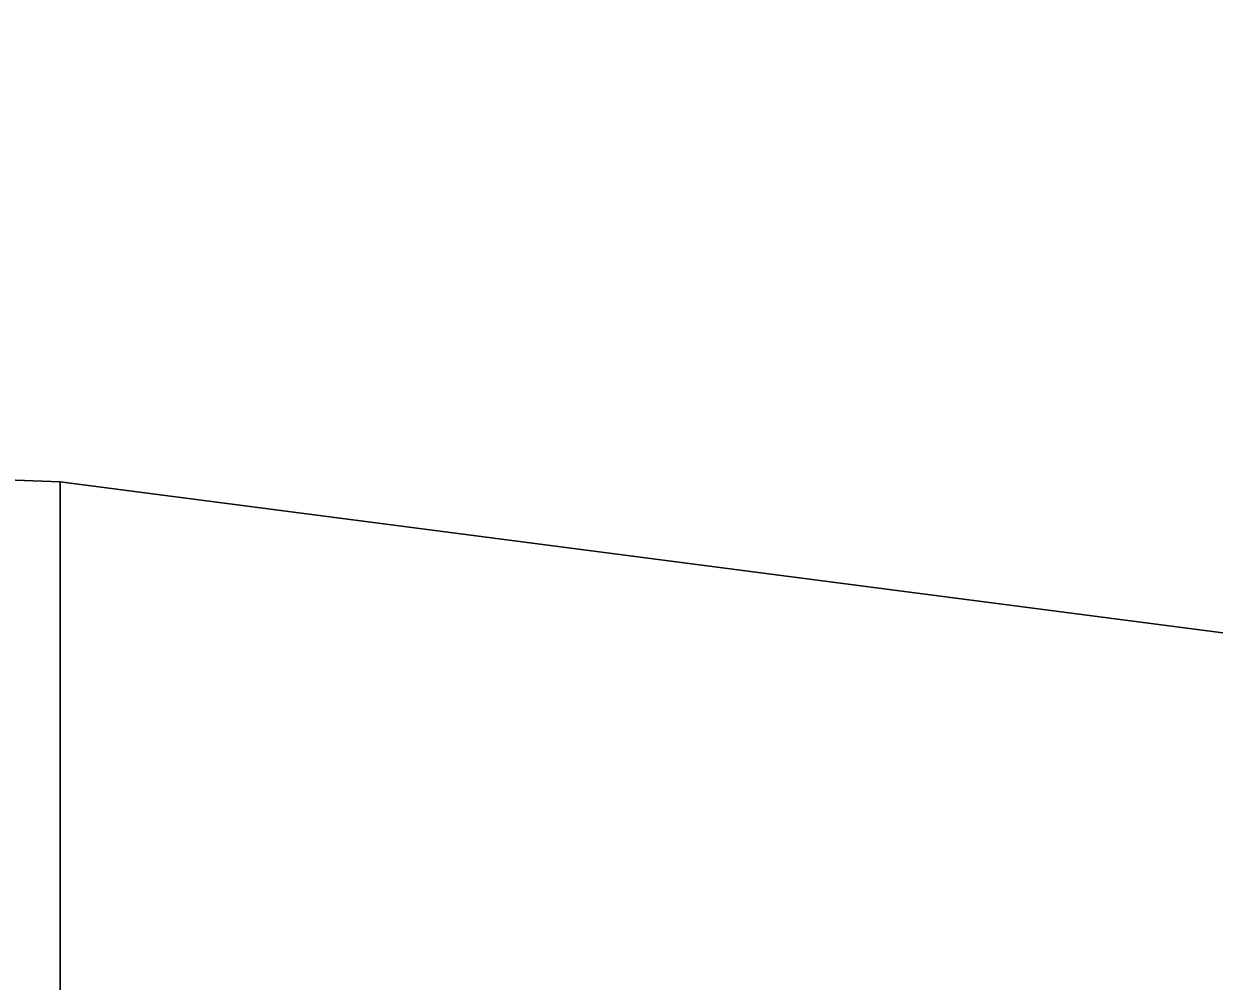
# Model space of a CAD drawing. Extents: x 1131015 to 1136271, y 133453 to 174329.
# Drawn here: x 1132352.1094 to 1132352.5905, y 156675.5306 to 156675.9175 of the extents above; entities that cross this region are included whole.
import ezdxf

# ---------------------------------------------------------------- set-up
doc = ezdxf.new("R2010")
doc.units = 0
for name, color, linetype in [('DESIGN - EARTHWORK - Shapes', 7, 'Continuous'), ('SURVEY - GROUND - Bottom of Topsoil Layer', 7, 'Continuous'), ('SURVEY - GROUND - Existing Pavement Layer', 7, 'Continuous'), ('SURVEY - GROUND - Top of Ground', 7, 'Continuous')]:
    doc.layers.add(name, color=color, linetype=linetype)

msp = doc.modelspace()

# ---------------------------------------------------------------- linework, layer by layer
at = {"layer": 'DESIGN - EARTHWORK - Shapes'}
for points in [[(1132370.82504, 156679.50013), (1132362.89156, 156674.95378), (1132355.77788, 156675.44363), (1132355.34405, 156675.31451), (1132352.12413, 156675.73236), (1132352.12413, 156675.48236), (1132353.77368, 156675.2683), (1132355.71741, 156675.17563), (1132355.77788, 156675.19363), (1132356.76347, 156675.12576), (1132358.4556, 156675.0451), (1132361.26622, 156674.91111), (1132361.79292, 156674.77943), (1132362.89156, 156674.70378), (1132370.82504, 156679.25013)], [(1132370.82504, 156679.25013), (1132362.89156, 156674.70378), (1132361.79292, 156674.77943), (1132361.26622, 156674.91111), (1132358.4556, 156675.0451), (1132356.76347, 156675.12576), (1132355.77788, 156675.19363), (1132355.71741, 156675.17563), (1132353.77368, 156675.2683), (1132352.12413, 156675.48236), (1132352.12413, 156675.73236), (1132355.34405, 156675.31451), (1132355.77788, 156675.44363), (1132362.89156, 156674.95378), (1132370.82504, 156679.50013)], [(1132370.82504, 156679.50013), (1132362.89156, 156674.95378), (1132355.77788, 156675.44363), (1132355.34405, 156675.31451), (1132352.12413, 156675.73236), (1132352.12413, 156675.48236), (1132353.77368, 156675.2683), (1132355.71741, 156675.17563), (1132355.77788, 156675.19363), (1132356.76347, 156675.12576), (1132358.4556, 156675.0451), (1132361.26622, 156674.91111), (1132361.79292, 156674.77943), (1132362.89156, 156674.70378), (1132370.82504, 156679.25013)], [(1132370.82504, 156679.50013), (1132362.89156, 156674.95378), (1132355.77788, 156675.44363), (1132355.34405, 156675.31451), (1132352.12413, 156675.73236), (1132352.12413, 156675.48236), (1132353.77368, 156675.2683), (1132355.71741, 156675.17563), (1132355.77788, 156675.19363), (1132356.76347, 156675.12576), (1132358.4556, 156675.0451), (1132361.26622, 156674.91111), (1132361.79292, 156674.77943), (1132362.89156, 156674.70378), (1132370.82504, 156679.25013)], [(1132370.82504, 156679.50013), (1132362.89156, 156674.95378), (1132355.77788, 156675.44363), (1132355.34405, 156675.31451), (1132352.12413, 156675.73236), (1132352.12413, 156675.48236), (1132353.77368, 156675.2683), (1132355.71741, 156675.17563), (1132355.77788, 156675.19363), (1132356.76347, 156675.12576), (1132358.4556, 156675.0451), (1132361.26622, 156674.91111), (1132361.79292, 156674.77943), (1132362.89156, 156674.70378), (1132370.82504, 156679.25013)], [(1132370.82504, 156679.50013), (1132362.89156, 156674.95378), (1132355.77788, 156675.44363), (1132355.34405, 156675.31451), (1132352.12413, 156675.73236), (1132352.12413, 156675.48236), (1132353.77368, 156675.2683), (1132355.71741, 156675.17563), (1132355.77788, 156675.19363), (1132356.76347, 156675.12576), (1132358.4556, 156675.0451), (1132361.26622, 156674.91111), (1132361.79292, 156674.77943), (1132362.89156, 156674.70378), (1132370.82504, 156679.25013)], [(1132370.82504, 156679.50013), (1132362.89156, 156674.95378), (1132355.77788, 156675.44363), (1132355.34405, 156675.31451), (1132352.12413, 156675.73236), (1132352.12413, 156675.48236), (1132353.77368, 156675.2683), (1132355.71741, 156675.17563), (1132355.77788, 156675.19363), (1132356.76347, 156675.12576), (1132358.4556, 156675.0451), (1132361.26622, 156674.91111), (1132361.79292, 156674.77943), (1132362.89156, 156674.70378), (1132370.82504, 156679.25013)], [(1132370.82504, 156679.50013), (1132362.89156, 156674.95378), (1132355.77788, 156675.44363), (1132355.34405, 156675.31451), (1132352.12413, 156675.73236), (1132352.12413, 156675.48236), (1132353.77368, 156675.2683), (1132355.71741, 156675.17563), (1132355.77788, 156675.19363), (1132356.76347, 156675.12576), (1132358.4556, 156675.0451), (1132361.26622, 156674.91111), (1132361.79292, 156674.77943), (1132362.89156, 156674.70378), (1132370.82504, 156679.25013)], [(1132370.82504, 156679.50013), (1132362.89156, 156674.95378), (1132355.77788, 156675.44363), (1132355.34405, 156675.31451), (1132352.12413, 156675.73236), (1132352.12413, 156675.48236), (1132353.77368, 156675.2683), (1132355.71741, 156675.17563), (1132355.77788, 156675.19363), (1132356.76347, 156675.12576), (1132358.4556, 156675.0451), (1132361.26622, 156674.91111), (1132361.79292, 156674.77943), (1132362.89156, 156674.70378), (1132370.82504, 156679.25013)], [(1132370.82504, 156679.50013), (1132362.89156, 156674.95378), (1132355.77788, 156675.44363), (1132355.34405, 156675.31451), (1132352.12413, 156675.73236), (1132352.12413, 156675.48236), (1132353.77368, 156675.2683), (1132355.71741, 156675.17563), (1132355.77788, 156675.19363), (1132356.76347, 156675.12576), (1132358.4556, 156675.0451), (1132361.26622, 156674.91111), (1132361.79292, 156674.77943), (1132362.89156, 156674.70378), (1132370.82504, 156679.25013)], [(1132370.82504, 156679.50013), (1132362.89156, 156674.95378), (1132355.77788, 156675.44363), (1132355.34405, 156675.31451), (1132352.12413, 156675.73236), (1132352.12413, 156675.48236), (1132353.77368, 156675.2683), (1132355.71741, 156675.17563), (1132355.77788, 156675.19363), (1132356.76347, 156675.12576), (1132358.4556, 156675.0451), (1132361.26622, 156674.91111), (1132361.79292, 156674.77943), (1132362.89156, 156674.70378), (1132370.82504, 156679.25013)], [(1132370.82504, 156679.50013), (1132362.89156, 156674.95378), (1132355.77788, 156675.44363), (1132355.34405, 156675.31451), (1132352.12413, 156675.73236), (1132352.12413, 156675.48236), (1132353.77368, 156675.2683), (1132355.71741, 156675.17563), (1132355.77788, 156675.19363), (1132356.76347, 156675.12576), (1132358.4556, 156675.0451), (1132361.26622, 156674.91111), (1132361.79292, 156674.77943), (1132362.89156, 156674.70378), (1132370.82504, 156679.25013)], [(1132370.82504, 156679.50013), (1132362.89156, 156674.95378), (1132355.77788, 156675.44363), (1132355.34405, 156675.31451), (1132352.12413, 156675.73236), (1132352.12413, 156675.48236), (1132353.77368, 156675.2683), (1132355.71741, 156675.17563), (1132355.77788, 156675.19363), (1132356.76347, 156675.12576), (1132358.4556, 156675.0451), (1132361.26622, 156674.91111), (1132361.79292, 156674.77943), (1132362.89156, 156674.70378), (1132370.82504, 156679.25013)], [(1132370.82504, 156679.50013), (1132362.89156, 156674.95378), (1132355.77788, 156675.44363), (1132355.34405, 156675.31451), (1132352.12413, 156675.73236), (1132352.12413, 156675.48236), (1132353.77368, 156675.2683), (1132355.71741, 156675.17563), (1132355.77788, 156675.19363), (1132356.76347, 156675.12576), (1132358.4556, 156675.0451), (1132361.26622, 156674.91111), (1132361.79292, 156674.77943), (1132362.89156, 156674.70378), (1132370.82504, 156679.25013)], [(1132370.82504, 156679.50013), (1132362.89156, 156674.95378), (1132355.77788, 156675.44363), (1132355.34405, 156675.31451), (1132352.12413, 156675.73236), (1132352.12413, 156675.48236), (1132353.77368, 156675.2683), (1132355.71741, 156675.17563), (1132355.77788, 156675.19363), (1132356.76347, 156675.12576), (1132358.4556, 156675.0451), (1132361.26622, 156674.91111), (1132361.79292, 156674.77943), (1132362.89156, 156674.70378), (1132370.82504, 156679.25013)], [(1132370.82504, 156679.50013), (1132362.89156, 156674.95378), (1132355.77788, 156675.44363), (1132355.34405, 156675.31451), (1132352.12413, 156675.73236), (1132352.12413, 156675.48236), (1132353.77368, 156675.2683), (1132355.71741, 156675.17563), (1132355.77788, 156675.19363), (1132356.76347, 156675.12576), (1132358.4556, 156675.0451), (1132361.26622, 156674.91111), (1132361.79292, 156674.77943), (1132362.89156, 156674.70378), (1132370.82504, 156679.25013)], [(1132370.82504, 156679.50013), (1132362.89156, 156674.95378), (1132355.77788, 156675.44363), (1132355.34405, 156675.31451), (1132352.12413, 156675.73236), (1132352.12413, 156675.48236), (1132353.77368, 156675.2683), (1132355.71741, 156675.17563), (1132355.77788, 156675.19363), (1132356.76347, 156675.12576), (1132358.4556, 156675.0451), (1132361.26622, 156674.91111), (1132361.79292, 156674.77943), (1132362.89156, 156674.70378), (1132370.82504, 156679.25013)], [(1132370.82504, 156679.50013), (1132362.89156, 156674.95378), (1132355.77788, 156675.44363), (1132355.34405, 156675.31451), (1132352.12413, 156675.73236), (1132352.12413, 156675.48236), (1132353.77368, 156675.2683), (1132355.71741, 156675.17563), (1132355.77788, 156675.19363), (1132356.76347, 156675.12576), (1132358.4556, 156675.0451), (1132361.26622, 156674.91111), (1132361.79292, 156674.77943), (1132362.89156, 156674.70378), (1132370.82504, 156679.25013)]]:
    msp.add_lwpolyline(points, dxfattribs=at)
for points in [[(1132333.78645, 156676.22114), (1132340.4556, 156675.90321), (1132348.4556, 156675.52182), (1132352.4556, 156675.33113), (1132353.77368, 156675.2683), (1132352.12413, 156675.48236), (1132352.12413, 156675.73236), (1132350.75655, 156675.78311), (1132342.91663, 156676.23503), (1132340.45557, 156676.23904), (1132339.10043, 156676.24124), (1132333.78645, 156676.39547)], [(1132333.78645, 156676.22114), (1132340.4556, 156675.90321), (1132348.4556, 156675.52182), (1132352.4556, 156675.33113), (1132353.77368, 156675.2683), (1132352.12413, 156675.48236), (1132352.12413, 156675.73236), (1132350.75655, 156675.78311), (1132342.91663, 156676.23503), (1132340.45557, 156676.23904), (1132339.10043, 156676.24124), (1132333.78645, 156676.39547)], [(1132333.78645, 156676.22114), (1132340.4556, 156675.90321), (1132348.4556, 156675.52182), (1132352.4556, 156675.33113), (1132353.77368, 156675.2683), (1132352.12413, 156675.48236), (1132352.12413, 156675.73236), (1132350.75655, 156675.78311), (1132342.91663, 156676.23503), (1132340.45557, 156676.23904), (1132339.10043, 156676.24124), (1132333.78645, 156676.39547)], [(1132333.78645, 156676.22114), (1132340.4556, 156675.90321), (1132348.4556, 156675.52182), (1132352.4556, 156675.33113), (1132353.77368, 156675.2683), (1132352.12413, 156675.48236), (1132352.12413, 156675.73236), (1132350.75655, 156675.78311), (1132342.91663, 156676.23503), (1132340.45557, 156676.23904), (1132339.10043, 156676.24124), (1132333.78645, 156676.39547)], [(1132333.78645, 156676.22114), (1132340.4556, 156675.90321), (1132348.4556, 156675.52182), (1132352.4556, 156675.33113), (1132353.77368, 156675.2683), (1132352.12413, 156675.48236), (1132352.12413, 156675.73236), (1132350.75655, 156675.78311), (1132342.91663, 156676.23503), (1132340.45557, 156676.23904), (1132339.10043, 156676.24124), (1132333.78645, 156676.39547)], [(1132340.4556, 156675.90321), (1132348.4556, 156675.52182), (1132352.4556, 156675.33113), (1132353.77368, 156675.2683), (1132352.12413, 156675.48236), (1132352.12413, 156675.73236), (1132350.75655, 156675.78311), (1132342.91663, 156676.23503), (1132340.45557, 156676.23904), (1132339.10043, 156676.24124), (1132333.78645, 156676.39547), (1132333.78645, 156676.22114)], [(1132340.4556, 156675.90321), (1132348.4556, 156675.52182), (1132352.4556, 156675.33113), (1132353.77368, 156675.2683), (1132352.12413, 156675.48236), (1132352.12413, 156675.73236), (1132350.75655, 156675.78311), (1132342.91663, 156676.23503), (1132340.45557, 156676.23904), (1132339.10043, 156676.24124), (1132333.78645, 156676.39547), (1132333.78645, 156676.22114)], [(1132340.4556, 156675.90321), (1132348.4556, 156675.52182), (1132352.4556, 156675.33113), (1132353.77368, 156675.2683), (1132352.12413, 156675.48236), (1132352.12413, 156675.73236), (1132350.75655, 156675.78311), (1132342.91663, 156676.23503), (1132340.45557, 156676.23904), (1132339.10043, 156676.24124), (1132333.78645, 156676.39547), (1132333.78645, 156676.22114)], [(1132340.4556, 156675.90321), (1132348.4556, 156675.52182), (1132352.4556, 156675.33113), (1132353.77368, 156675.2683), (1132352.12413, 156675.48236), (1132352.12413, 156675.73236), (1132350.75655, 156675.78311), (1132342.91663, 156676.23503), (1132340.45557, 156676.23904), (1132339.10043, 156676.24124), (1132333.78645, 156676.39547), (1132333.78645, 156676.22114)], [(1132333.78645, 156676.39547), (1132339.10043, 156676.24124), (1132340.45557, 156676.23904), (1132342.91663, 156676.23503), (1132350.75655, 156675.78311), (1132352.12413, 156675.73236), (1132352.12413, 156675.48236), (1132353.77368, 156675.2683), (1132352.4556, 156675.33113), (1132348.4556, 156675.52182), (1132340.4556, 156675.90321), (1132333.78645, 156676.22114)], [(1132333.78645, 156676.39547), (1132339.10043, 156676.24124), (1132340.45557, 156676.23904), (1132342.91663, 156676.23503), (1132350.75655, 156675.78311), (1132352.12413, 156675.73236), (1132352.12413, 156675.48236), (1132353.77368, 156675.2683), (1132352.4556, 156675.33113), (1132348.4556, 156675.52182), (1132340.4556, 156675.90321), (1132333.78645, 156676.22114)], [(1132333.78645, 156676.39547), (1132339.10043, 156676.24124), (1132340.45557, 156676.23904), (1132342.91663, 156676.23503), (1132350.75655, 156675.78311), (1132352.12413, 156675.73236), (1132352.12413, 156675.48236), (1132353.77368, 156675.2683), (1132352.4556, 156675.33113), (1132348.4556, 156675.52182), (1132340.4556, 156675.90321), (1132333.78645, 156676.22114)], [(1132333.78645, 156676.39547), (1132339.10043, 156676.24124), (1132340.45557, 156676.23904), (1132342.91663, 156676.23503), (1132350.75655, 156675.78311), (1132352.12413, 156675.73236), (1132352.12413, 156675.48236), (1132353.77368, 156675.2683), (1132352.4556, 156675.33113), (1132348.4556, 156675.52182), (1132340.4556, 156675.90321), (1132333.78645, 156676.22114)], [(1132333.78645, 156676.39547), (1132339.10043, 156676.24124), (1132340.45557, 156676.23904), (1132342.91663, 156676.23503), (1132350.75655, 156675.78311), (1132352.12413, 156675.73236), (1132352.12413, 156675.48236), (1132353.77368, 156675.2683), (1132352.4556, 156675.33113), (1132348.4556, 156675.52182), (1132340.4556, 156675.90321), (1132333.78645, 156676.22114)], [(1132333.78645, 156676.39547), (1132339.10043, 156676.24124), (1132340.45557, 156676.23904), (1132342.91663, 156676.23503), (1132350.75655, 156675.78311), (1132352.12413, 156675.73236), (1132352.12413, 156675.48236), (1132353.77368, 156675.2683), (1132352.4556, 156675.33113), (1132348.4556, 156675.52182), (1132340.4556, 156675.90321), (1132333.78645, 156676.22114)], [(1132333.78645, 156676.39547), (1132339.10043, 156676.24124), (1132340.45557, 156676.23904), (1132342.91663, 156676.23503), (1132350.75655, 156675.78311), (1132352.12413, 156675.73236), (1132352.12413, 156675.48236), (1132353.77368, 156675.2683), (1132352.4556, 156675.33113), (1132348.4556, 156675.52182), (1132340.4556, 156675.90321), (1132333.78645, 156676.22114)], [(1132333.78645, 156676.39547), (1132339.10043, 156676.24124), (1132340.45557, 156676.23904), (1132342.91663, 156676.23503), (1132350.75655, 156675.78311), (1132352.12413, 156675.73236), (1132352.12413, 156675.48236), (1132353.77368, 156675.2683), (1132352.4556, 156675.33113), (1132348.4556, 156675.52182), (1132340.4556, 156675.90321), (1132333.78645, 156676.22114)], [(1132333.78645, 156676.39547), (1132339.10043, 156676.24124), (1132340.45557, 156676.23904), (1132342.91663, 156676.23503), (1132350.75655, 156675.78311), (1132352.12413, 156675.73236), (1132352.12413, 156675.48236), (1132353.77368, 156675.2683), (1132352.4556, 156675.33113), (1132348.4556, 156675.52182), (1132340.4556, 156675.90321), (1132333.78645, 156676.22114)]]:
    msp.add_lwpolyline(points, close=True, dxfattribs=at)
at = {"layer": 'SURVEY - GROUND - Bottom of Topsoil Layer'}
msp.add_line((1132352.12413, 156675.48236), (1132352.12413, 156675.73236), dxfattribs=at)
at = {"layer": 'SURVEY - GROUND - Existing Pavement Layer'}
msp.add_line((1132352.12413, 156675.73236), (1132352.12413, 156674.73236), dxfattribs=at)
at = {"layer": 'SURVEY - GROUND - Top of Ground'}
for p, q in [((1132350.75655, 156675.78311), (1132352.12413, 156675.73236)), ((1132352.12413, 156675.73236), (1132355.34405, 156675.31451))]:
    msp.add_line(p, q, dxfattribs=at)

doc.saveas('drawing.dxf')
